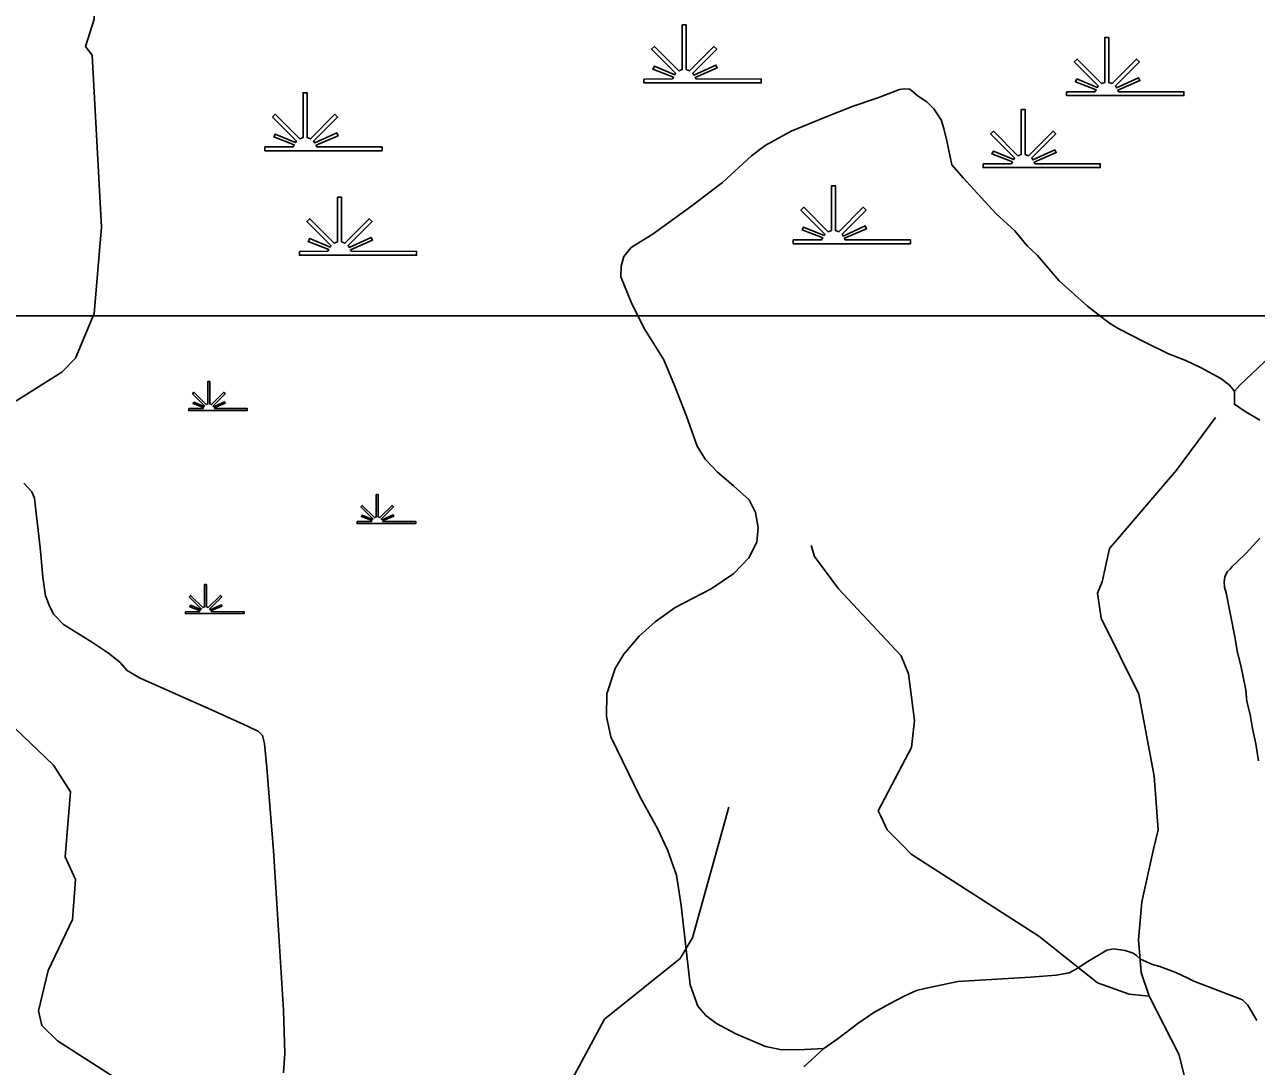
# Model space of a CAD drawing. Extents: x 2104537 to 2336408, y 34176 to 229611.
# Drawn here: x 2220751 to 2229888, y 112446 to 120177 of the extents above; entities that cross this region are included whole.
import ezdxf

# ---------------------------------------------------------------- set-up
doc = ezdxf.new("R2010")
doc.units = 0
for name, color, linetype in [('Exist Hydrographic Creek Single Shore', 7, 'Continuous'), ('Exist Hydrographic Misc Water Feature', 7, 'Continuous'), ('Exist Hydrographic Swamp CELL', 7, 'Continuous'), ('Exist Road Non-System Type 51', 7, 'Continuous'), ('Map Preparation Inset Cut Line', 7, 'Continuous')]:
    doc.layers.add(name, color=color, linetype=linetype)

msp = doc.modelspace()

# ---------------------------------------------------------------- linework, layer by layer
at = {"layer": 'Exist Hydrographic Creek Single Shore'}
for points in [[(2229093.9, 112967), (2229034.1, 113142), (2229015, 113385.2), (2229037.9, 113666.9), (2229125.9, 114058.8), (2229158.9, 114202.5), (2229130, 114600), (2229017, 115209.1), (2228738, 115772.1), (2228710.9, 115956.4), (2228743.9, 116041), (2228799.9, 116289.3), (2229294.9, 116870.2), (2229584, 117261.5)], [(2227294.2, 110438), (2227570, 110755.9), (2227753.1, 110883.6), (2228002, 110960.8), (2228385.1, 111038.7), (2228541.9, 111104.5), (2228815.1, 111401.1), (2229277, 111979.3), (2229358, 112171.3), (2229357, 112361.6), (2229313.9, 112536.3), (2229093.9, 112967)]]:
    msp.add_lwpolyline(points, dxfattribs=at)
at = {"layer": 'Exist Hydrographic Misc Water Feature'}
msp.add_line((2227327, 114021.4), (2227263.4, 114088.5), dxfattribs=at)
for points in [[(2219162.8, 116213.3), (2219328.7, 116397), (2219618.9, 116499.6), (2220076.8, 116586), (2220176.8, 116620.1), (2220523.8, 117079.2), (2220654.8, 117362.1), (2221027.8, 117597.6), (2221127.9, 117700.7), (2221266.9, 118032.6), (2221320.8, 118674.5), (2221252.7, 119948.7), (2221202.9, 120015.3), (2221267.9, 120217.4), (2221265.9, 120525.8), (2221145.9, 121072.7), (2221134.8, 121423.9), (2221075.8, 121605.5), (2221080.7, 121999.1), (2221161.7, 122374.8)], [(2227252.8, 115492.6), (2226787.9, 115990.3), (2226611, 116229.9), (2226585.9, 116312.4)], [(2227258.9, 114676.6), (2227329, 114812), (2227353, 115011.6), (2227307.9, 115360.2), (2227252.8, 115492.6)], [(2221422.9, 112360.9), (2220995.8, 112634.8), (2220877.9, 112748.6), (2220852.9, 112857.3), (2220924.9, 113157.8), (2221105.9, 113534.8), (2221128.9, 113832.9), (2221052.8, 114001.7), (2221090.9, 114483.2), (2220964.8, 114682.4), (2220503.9, 115121.1)], [(2227263.4, 114088.5), (2227150, 114202), (2227099, 114307.9), (2227082, 114341.1), (2227258.9, 114676.6)], [(2223018, 110532.2), (2223305.9, 111051.6), (2223397, 111141.7), (2223962.9, 111262), (2224137, 111357), (2224252.9, 111505.7), (2224449.9, 111941.4), (2224780, 112292.6), (2225051.9, 112795.9), (2225615, 113247.5), (2225705.9, 113400), (2225973.9, 114369.1)], [(2229093.9, 112967), (2228944, 112983), (2228710.1, 113066.3), (2228273.9, 113412.6), (2227327, 114021.4)]]:
    msp.add_lwpolyline(points, dxfattribs=at)
at = {"layer": 'Exist Hydrographic Swamp CELL'}
for points in [[(2225345.6, 119772.8), (2225556.1, 119773.1), (2225564.1, 119787.5), (2225411.1, 119846.9), (2225422.7, 119867.6), (2225573.7, 119804.7), (2225580, 119816.2), (2225402.3, 119994.3), (2225422.8, 120014.9), (2225604, 119832.9), (2225629.3, 119842.5), (2225629.3, 120174.8), (2225658.3, 120174.8), (2225658.2, 119842.5), (2225683.5, 119832.9), (2225864.8, 120014.9), (2225885.3, 119994.3), (2225707.6, 119816.2), (2225715.6, 119801.8), (2225879.2, 119876.2), (2225888.9, 119856), (2225725, 119784.8), (2225731.5, 119773.1), (2226215.6, 119772.8), (2226215.6, 119744.4), (2225345.6, 119744.4)], [(2228480.5, 119678.4), (2228691.1, 119678.7), (2228699.1, 119693.1), (2228546.1, 119752.5), (2228557.7, 119773.2), (2228708.6, 119710.3), (2228715, 119721.8), (2228537.3, 119900), (2228557.8, 119920.5), (2228738.9, 119738.5), (2228764.2, 119748.1), (2228764.2, 120080.4), (2228793.3, 120080.4), (2228793.1, 119748.1), (2228818.5, 119738.5), (2228999.7, 119920.5), (2229020.2, 119900), (2228842.5, 119721.8), (2228850.5, 119707.4), (2229014.1, 119781.8), (2229023.9, 119761.6), (2228859.9, 119690.4), (2228866.4, 119678.7), (2229350.6, 119678.4), (2229350.6, 119650), (2228480.5, 119650)], [(2222533.2, 119269.1), (2222743.7, 119269.4), (2222751.7, 119283.8), (2222598.7, 119343.2), (2222610.3, 119363.9), (2222761.2, 119300.9), (2222767.6, 119312.4), (2222589.9, 119490.6), (2222610.4, 119511.2), (2222791.5, 119329.2), (2222816.9, 119338.8), (2222816.9, 119671.1), (2222845.9, 119671.1), (2222845.8, 119338.8), (2222871.1, 119329.2), (2223052.3, 119511.2), (2223072.9, 119490.6), (2222895.1, 119312.4), (2222903.1, 119298.1), (2223066.7, 119372.5), (2223076.5, 119352.3), (2222912.6, 119281.1), (2222919.1, 119269.4), (2223403.2, 119269.1), (2223403.2, 119240.7), (2222533.2, 119240.7)], [(2227860.6, 119143.6), (2228071.1, 119143.9), (2228079.1, 119158.3), (2227926.1, 119217.7), (2227937.7, 119238.4), (2228088.7, 119175.5), (2228095, 119187), (2227917.3, 119365.1), (2227937.8, 119385.7), (2228119, 119203.7), (2228144.3, 119213.3), (2228144.3, 119545.6), (2228173.3, 119545.6), (2228173.2, 119213.3), (2228198.5, 119203.7), (2228379.8, 119385.7), (2228400.3, 119365.1), (2228222.6, 119187), (2228230.6, 119172.6), (2228394.1, 119247), (2228403.9, 119226.8), (2228240, 119155.6), (2228246.5, 119143.9), (2228730.6, 119143.6), (2228730.6, 119115.2), (2227860.6, 119115.2)], [(2226452.9, 118578.9), (2226663.4, 118579.2), (2226671.4, 118593.6), (2226518.5, 118653), (2226530, 118673.8), (2226681, 118610.8), (2226687.4, 118622.3), (2226509.6, 118800.5), (2226530.2, 118821), (2226711.3, 118639), (2226736.6, 118648.6), (2226736.6, 118980.9), (2226765.6, 118980.9), (2226765.5, 118648.6), (2226790.8, 118639), (2226972.1, 118821), (2226992.6, 118800.5), (2226814.9, 118622.3), (2226822.9, 118607.9), (2226986.5, 118682.3), (2226996.2, 118662.2), (2226832.3, 118590.9), (2226838.8, 118579.2), (2227322.9, 118578.9), (2227322.9, 118550.5), (2226452.9, 118550.5)], [(2222788.9, 118493.9), (2222999.4, 118494.2), (2223007.4, 118508.7), (2222854.4, 118568), (2222866, 118588.8), (2223017, 118525.8), (2223023.3, 118537.3), (2222845.6, 118715.5), (2222866.1, 118736), (2223047.3, 118554), (2223072.6, 118563.6), (2223072.6, 118895.9), (2223101.6, 118895.9), (2223101.5, 118563.6), (2223126.8, 118554), (2223308.1, 118736), (2223328.6, 118715.5), (2223150.9, 118537.3), (2223158.9, 118522.9), (2223322.5, 118597.3), (2223332.2, 118577.2), (2223168.3, 118505.9), (2223174.8, 118494.2), (2223658.9, 118493.9), (2223658.9, 118465.5), (2222788.9, 118465.5)], [(2221968.1, 117326.9), (2222073.4, 117327), (2222077.4, 117334.2), (2222000.9, 117363.9), (2222006.7, 117374.3), (2222082.1, 117342.8), (2222085.3, 117348.5), (2221996.5, 117437.6), (2222006.7, 117447.9), (2222097.3, 117356.9), (2222110, 117361.7), (2222110, 117527.9), (2222124.5, 117527.9), (2222124.4, 117361.7), (2222137.1, 117356.9), (2222227.7, 117447.9), (2222237.9, 117437.6), (2222149.1, 117348.5), (2222153.1, 117341.4), (2222234.9, 117378.6), (2222239.8, 117368.5), (2222157.8, 117332.9), (2222161, 117327), (2222403.1, 117326.9), (2222403.1, 117312.7), (2221968.1, 117312.7)], [(2223217.2, 116488.3), (2223322.5, 116488.4), (2223326.5, 116495.6), (2223250, 116525.3), (2223255.8, 116535.7), (2223331.2, 116504.2), (2223334.4, 116510), (2223245.6, 116599), (2223255.8, 116609.3), (2223346.4, 116518.3), (2223359.1, 116523.1), (2223359.1, 116689.3), (2223373.6, 116689.3), (2223373.5, 116523.1), (2223386.2, 116518.3), (2223476.8, 116609.3), (2223487.1, 116599), (2223398.2, 116510), (2223402.2, 116502.8), (2223484, 116540), (2223488.9, 116529.9), (2223406.9, 116494.3), (2223410.2, 116488.4), (2223652.2, 116488.3), (2223652.2, 116474.1), (2223217.2, 116474.1)], [(2221943.5, 115820.2), (2222048.8, 115820.4), (2222052.8, 115827.6), (2221976.3, 115857.3), (2221982.1, 115867.6), (2222057.6, 115836.2), (2222060.8, 115841.9), (2221971.9, 115931), (2221982.2, 115941.3), (2222072.7, 115850.3), (2222085.4, 115855.1), (2222085.4, 116021.2), (2222099.9, 116021.2), (2222099.8, 115855.1), (2222112.5, 115850.3), (2222203.1, 115941.3), (2222213.4, 115931), (2222124.5, 115841.9), (2222128.5, 115834.7), (2222210.3, 115871.9), (2222215.2, 115861.8), (2222133.2, 115826.2), (2222136.5, 115820.4), (2222378.5, 115820.2), (2222378.5, 115806), (2221943.5, 115806)]]:
    msp.add_lwpolyline(points, close=True, dxfattribs=at)
at = {"layer": 'Exist Road Non-System Type 51'}
for points in [[(2226680.9, 112579), (2226537, 112571.6), (2226369, 112567.9), (2226246.8, 112592.9), (2226025.9, 112686.8), (2225883, 112763.3), (2225804.4, 112822.6), (2225746.1, 112892), (2225688.1, 113051.2), (2225620.4, 113638.7), (2225586.4, 113864.1), (2225520.5, 114051.7), (2225446.8, 114210.9), (2225316.5, 114443.7), (2225099.8, 114892.4), (2225067.6, 115041.7), (2225068.9, 115211.3), (2225132.5, 115398), (2225196.6, 115504.4), (2225308.7, 115637.3), (2225428.2, 115745.6), (2225576.9, 115851.9), (2225843.4, 115990.8), (2226011.5, 116103.7), (2226123.4, 116219.3), (2226182, 116335.9), (2226193, 116445.9), (2226171.8, 116555.6), (2226124.8, 116651.3), (2226010, 116754.2), (2225890.9, 116855), (2225800, 116951.8), (2225741.1, 117047.5), (2225661.1, 117270.8), (2225572.7, 117497.9), (2225492.7, 117689), (2225344.4, 117925.5), (2225250.7, 118116.5), (2225174.9, 118304), (2225176.2, 118384), (2225195.3, 118456.2), (2225250.7, 118522.7), (2225413.7, 118624.2), (2225701.5, 118830.8), (2225927.9, 119005.3), (2226142, 119203.2), (2226245.2, 119280.3), (2226438.2, 119386.1), (2226697.1, 119492.3), (2226896.4, 119570.4), (2227081, 119633.6), (2227240.8, 119695.8), (2227276.8, 119700), (2227317, 119697), (2227380.4, 119644.8), (2227443.6, 119602.6), (2227495, 119552), (2227549.4, 119470.8), (2227569, 119406), (2227591.6, 119314.6), (2227630.5, 119135.6), (2227713.1, 119039.9), (2227956.5, 118774.6), (2228096, 118646.3), (2228187.1, 118534.8), (2228265.1, 118463.1), (2228426.3, 118275.4), (2228635.4, 118087.2), (2228798.8, 117961.6), (2228864, 117921.4), (2229060.8, 117820.8), (2229237.1, 117733.6), (2229364.6, 117683.1), (2229478.1, 117630.3), (2229623.6, 117551.7), (2229685.7, 117504.4), (2229725, 117456.8)], [(2229725, 117456.8), (2229765.6, 117500.2), (2229949, 117675.2), (2229985.8, 117716.3), (2230008.5, 117764.9), (2230061.8, 117860.4), (2230078.9, 117898.9), (2230134.5, 117982.4), (2230165.5, 118015.4), (2230300.7, 118053), (2230374.2, 118069.2), (2230443.6, 118089), (2230680.2, 118145.6), (2230759.9, 118157.7), (2230857.4, 118164.6)], [(2229725, 117456.8), (2229725.5, 117359), (2229797, 117311), (2229914.8, 117242.2)], [(2220745.9, 116775), (2220804.6, 116709.9), (2220825, 116662), (2220838.2, 116528.2), (2220866.5, 116296.4), (2220886.9, 116076.8), (2220906.2, 115938.7), (2220937, 115855.1), (2220967.5, 115799.4), (2221040.1, 115724.2), (2221255.7, 115592.4), (2221374.3, 115513.3), (2221457, 115446.1), (2221511.5, 115382.7), (2221604, 115329.8), (2222164.7, 115079.1), (2222403.7, 114969.5), (2222485.9, 114930.2), (2222516.2, 114902.4), (2222530.8, 114842.7), (2222548.6, 114661), (2222596.4, 114045.6), (2222620.1, 113693.5), (2222670.4, 112864.2), (2222681.5, 112540.5), (2222670.9, 112398.3)], [(2229914.9, 116365.9), (2229811.7, 116255.1), (2229741.8, 116185.3), (2229708.4, 116156.3), (2229693, 116135.8), (2229671.6, 116115.2), (2229654.7, 116078.8), (2229649.6, 116040.7), (2229652.7, 116002.6), (2229663.9, 115961), (2229728.9, 115632.6), (2229748.1, 115517.2), (2229772.6, 115421.8), (2229809.7, 115240.9), (2229818, 115152.9), (2229842.6, 115057.7), (2229859.6, 114954.2), (2229884.6, 114840.7), (2229904.1, 114713.3)], [(2226680.9, 112579), (2226786.3, 112652.1), (2226931.1, 112763.4), (2227050.1, 112844.8), (2227171.5, 112913.6), (2227271.5, 112964.9), (2227366.5, 113008.8), (2227428, 113024.4), (2227672.6, 113075.3), (2228213.8, 113108.2), (2228403.5, 113123.4), (2228499, 113140.1), (2228564.1, 113173.9), (2228625.1, 113215.7), (2228778.4, 113307.9), (2228828.2, 113317.3), (2228914.6, 113305.7), (2228975, 113287.3), (2228999.5, 113270), (2229028.3, 113240.7), (2229117.4, 113203.2), (2229171.9, 113186.7), (2229291.2, 113142), (2229374.3, 113104.2), (2229425, 113077.6), (2229784.9, 112939.5), (2229825.9, 112900.7), (2229892.9, 112786.4)], [(2226530.2, 112441.5), (2226680.9, 112579)]]:
    msp.add_lwpolyline(points, dxfattribs=at)
at = {"layer": 'Map Preparation Inset Cut Line'}
msp.add_lwpolyline([(2197616, 118016.7), (2259069.2, 118016.7), (2259069.2, 100213), (2197616, 100213)], close=True, dxfattribs=at)

doc.saveas('drawing.dxf')
